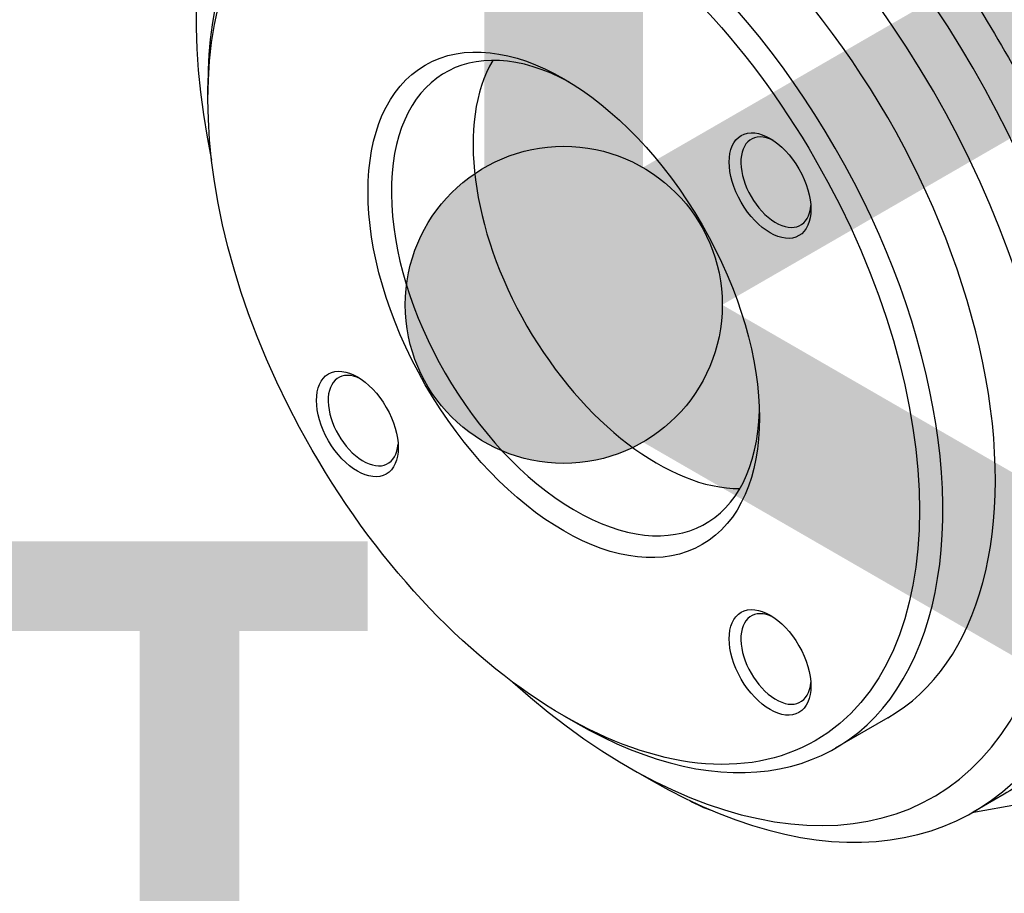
# Model space of a CAD drawing. Header units: millimetres. Extents: x 0 to 4378, y 0 to 2397.
# Tile 636 of 656: x 2558 to 2618, y 1906 to 1959. Entities that reach past the tile are written whole.
import ezdxf

# ---------------------------------------------------------------- set-up
doc = ezdxf.new("R2010")
doc.units = ezdxf.units.MM
doc.header["$LTSCALE"] = 0.2
for name, color, linetype in [('01_Object Line', 4, 'Continuous'), ('07_Special Line2', 76, 'Continuous'), ('12_Before Rev.Num.', 5, 'Continuous')]:
    doc.layers.add(name, color=color, linetype=linetype)
doc.layers.add('14_Mark', color=7, linetype='Continuous', true_color=0xe03c31)
doc.styles.add('Rainbow-5.0 Style', font='malgunsl.ttf')

# ---------------------------------------------------------------- blocks, each defined once
blk = doc.blocks.new('Blk$A18R2-0W24D')
for p, q in [((-168.203, 1095.33), (-168.203, 1096.146)), ((-146.654, 1058.005), (-145.947, 1057.597)), ((-127.027, 1057.875), (-130.209, 1056.038)), ((-142.765, 1054.923), (-141.351, 1054.107)), ((-119.969, 1053.262), (-121.851, 1052.175)), ((-119.005, 1052.658), (-121.943, 1052.122))]:
    blk.add_line(p, q)
for centre, major_axis, start_param, end_param in [((-118.016, 1099.422), (19.5, -33.775), 0, 3.141593), ((-121.198, 1097.585), (19.5, -33.775), 0, 3.141593), ((-122.259, 1096.973), (19.5, -33.775), 6.276472, 9.431491), ((-122.259, 1096.973), (19.408, -33.617), 0.0902, 2.343313), ((-141.351, 1085.95), (19.5, -33.775), 5.497787, 10.210176), ((-142.765, 1085.134), (-18.5, 32.043), 2.086336, 7.338442), ((-142.765, 1085.134), (15.738, -27.258), 0, 3.141593), ((-145.947, 1083.296), (15.738, -27.258), 5.497787, 10.210176), ((-145.947, 1083.296), (-7.883, 13.653), 5.52902, 10.178943), ((-140.997, 1086.154), (-7.883, 13.653), 0.319372, 2.82222), ((-133.803, 1090.311), (-1.5, 2.598), 5.577992, 10.129971), ((-158.8, 1075.875), (-1.5, 2.598), 5.577992, 10.129971), ((-133.803, 1061.443), (-1.5, 2.598), 5.577992, 10.129971)]:
    blk.add_ellipse(centre, major_axis=major_axis, ratio=0.57735, start_param=start_param, end_param=end_param)
for centre, major_axis in [((-146.654, 1082.888), (15.238, -26.392)), ((-146.654, 1082.888), (-8.383, 14.519)), ((-134.156, 1090.107), (-1.75, 3.031)), ((-159.154, 1075.671), (-1.75, 3.031)), ((-134.156, 1061.239), (-1.75, 3.031))]:
    blk.add_ellipse(centre, major_axis=major_axis, ratio=0.57735)
for points, knots in [([(-158.963, 1120.815), (-158.747, 1120.94), (-158.526, 1121.059), (-156.145, 1122.254), (-153.631, 1122.763), (-150.121, 1122.582), (-149.282, 1122.481), (-147.59, 1122.172), (-146.739, 1121.967), (-145.248, 1121.518), (-144.613, 1121.299), (-143.188, 1120.749), (-142.397, 1120.403), (-139.845, 1119.158), (-138.08, 1118.099), (-135.452, 1116.246), (-134.588, 1115.589), (-131.977, 1113.445), (-130.273, 1111.824), (-126.953, 1108.258), (-125.338, 1106.331), (-123.244, 1103.47), (-122.673, 1102.647), (-120.893, 1099.943), (-119.763, 1098.003), (-118.072, 1094.808), (-117.465, 1093.581), (-115.232, 1088.674), (-113.983, 1084.922), (-112.998, 1080.695), (-112.876, 1080.131), (-112.545, 1078.458), (-112.367, 1077.357), (-112.106, 1075.296), (-112.016, 1074.332), (-111.945, 1073.12), (-111.932, 1072.856), (-111.909, 1072.26), (-111.901, 1071.929), (-111.867, 1069.291), (-112.04, 1067.115), (-112.786, 1063.296), (-113.315, 1061.63), (-114.605, 1058.79), (-115.32, 1057.598), (-116.584, 1056.021), (-117.035, 1055.533), (-118.269, 1054.378), (-119.092, 1053.767), (-119.969, 1053.262)], [-15.239477, -15.239477, -15.239477, -15.239477, -15.108609, -15.108609, -13.849844, -13.849844, -13.463904, -13.463904, -13.089163, -13.089163, -12.81484, -12.81484, -12.477495, -12.477495, -11.730734, -11.730734, -11.361808, -11.361808, -10.602116, -10.602116, -9.828923, -9.828923, -9.52606, -9.52606, -8.853377, -8.853377, -8.441314, -8.441314, -7.222484, -7.222484, -7.034016, -7.034016, -6.660525, -6.660525, -6.323716, -6.323716, -6.229416, -6.229416, -6.109948, -6.109948, -5.270194, -5.270194, -4.520306, -4.520306, -3.848466, -3.848466, -3.513318, -3.513318, -2.988757, -2.988757, -2.988757, -2.988757]), ([(-128.239, 1118.29), (-125.143, 1115.656), (-122.172, 1112.498), (-118.09, 1107.171), (-116.744, 1105.215), (-114.267, 1101.196), (-113.138, 1099.139), (-111.095, 1094.934), (-110.174, 1092.764), (-108.607, 1088.457), (-107.958, 1086.319), (-106.925, 1082.074), (-106.539, 1079.948), (-106.066, 1075.86), (-105.973, 1073.89), (-106.125, 1068.201), (-106.818, 1064.734), (-108.671, 1060.421), (-109.417, 1059.138), (-111.155, 1056.875), (-112.161, 1055.887), (-114.375, 1054.278), (-115.579, 1053.653), (-117.559, 1052.972), (-118.27, 1052.786), (-119.004, 1052.652)], [0.0000101, 0.0000101, 0.0000101, 0.0000101, 0.1205223, 0.1205223, 0.1837668, 0.1837668, 0.2470112, 0.2470112, 0.3102557, 0.3102557, 0.3735002, 0.3735002, 0.4367446, 0.4367446, 0.4999891, 0.4999891, 0.6264781, 0.6264781, 0.6897225, 0.6897225, 0.752967, 0.752967, 0.8162115, 0.8162115, 0.8493915, 0.8493915, 0.8493915, 0.8493915]), ([(-126.673, 1118.239), (-123.823, 1115.725), (-121.09, 1112.776), (-117.202, 1107.701), (-115.852, 1105.741), (-113.37, 1101.713), (-112.239, 1099.652), (-110.191, 1095.437), (-109.268, 1093.262), (-107.698, 1088.945), (-107.047, 1086.802), (-106.011, 1082.548), (-105.625, 1080.417), (-105.15, 1076.32), (-105.057, 1074.346), (-105.21, 1068.645), (-105.904, 1065.17), (-107.762, 1060.847), (-108.509, 1059.561), (-110.104, 1057.485), (-110.921, 1056.643), (-111.813, 1055.923)], [-0.9999997, -0.9999997, -0.9999997, -0.9999997, -0.8874103, -0.8874103, -0.8234994, -0.8234994, -0.7595886, -0.7595886, -0.6956777, -0.6956777, -0.6317668, -0.6317668, -0.5678559, -0.5678559, -0.503945, -0.503945, -0.3761233, -0.3761233, -0.3122124, -0.3122124, -0.2591427, -0.2591427, -0.2591427, -0.2591427])]:
    blk.add_open_spline(points, degree=3, knots=knots)
blk.add_open_spline([(-139.014, 1052.872), (-138.583, 1052.622), (-138.132, 1052.423), (-137.666, 1052.265)], degree=3)
blk = doc.blocks.new('A$C36afca62')
h = blk.add_hatch(color=256)
h.dxf.hatch_style = 1
h.paths.add_polyline_path([(6, 0, 1), (-6, 0, 1)])
blk.add_circle((0, 0), 6)
at = {"layer": '07_Special Line2', "const_width": 6}
blk.add_lwpolyline([(36.269, 20.94), (0, 0)], dxfattribs=at)
at = {"layer": '12_Before Rev.Num.', "const_width": 6}
blk.add_lwpolyline([(0, 41.88), (0, 0)], dxfattribs=at)
at = {"layer": '14_Mark', "const_width": 6}
blk.add_lwpolyline([(36.269, -20.94), (0, 0)], dxfattribs=at)
at = {"insert": (-21.407, -18.551), "char_height": 19.2, "attachment_point": 4, "style": 'Rainbow-5.0 Style'}
blk.add_mtext('{\\fMalgun Gothic Semilight|b1|i0|c129|p50;T}', dxfattribs=at)

msp = doc.modelspace()

# ---------------------------------------------------------------- block references
at = {"xscale": 1.6, "yscale": 1.6, "zscale": 1.6}
msp.add_blockref('A$C36afca62', (2591.153, 1942.034), dxfattribs=at)
at = {"layer": '01_Object Line'}
msp.add_blockref('Blk$A18R2-0W24D', (2737.807, 859.146), dxfattribs=at)

doc.saveas('drawing.dxf')
